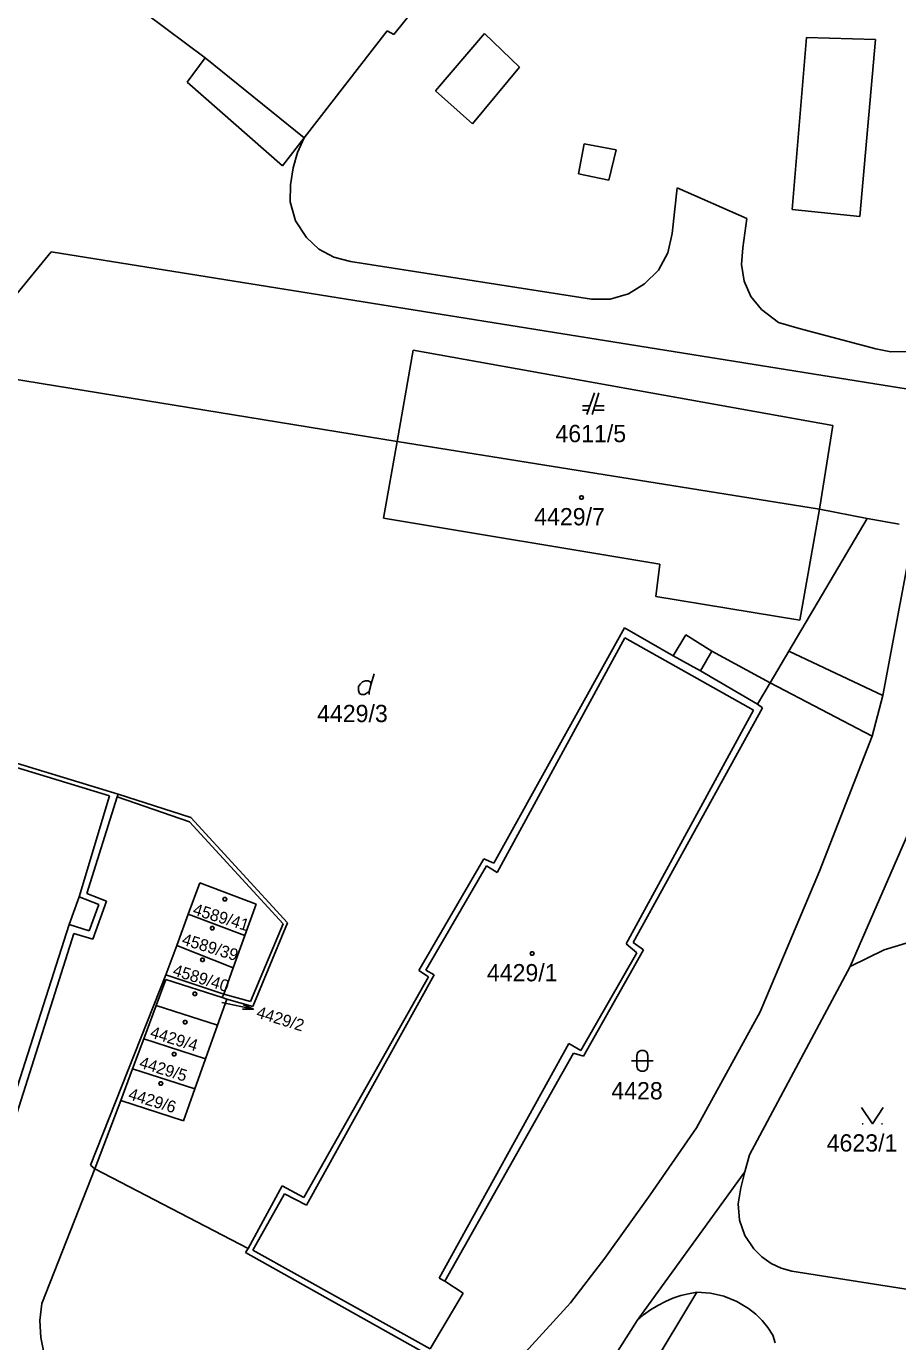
# Model space of a CAD drawing. Extents: x -263587 to -261993, y -1238795 to -1236748.
# Drawn here: x -262885.3 to -262804.6, y -1237619.9 to -1237498.1 of the extents above; entities that cross this region are included whole.
import ezdxf

# ---------------------------------------------------------------- set-up
doc = ezdxf.new("R2010")
doc.units = 0
doc.layers.add('Vrstva 1', color=7, linetype='Continuous')

msp = doc.modelspace()

# ---------------------------------------------------------------- linework, layer by layer
at = {"layer": 'Vrstva 1'}
for p, q in [((-262790, -1237422.39), (-262851.26, -1237498.84)), ((-262874.2, -1237496.95), (-262868.74, -1237501.02)), ((-262851.89, -1237498.5), (-262859.57, -1237508.41)), ((-262851.26, -1237498.84), (-262851.89, -1237498.5)), ((-262847.41, -1237504.06), (-262842.88, -1237498.77)), ((-262842.88, -1237498.77), (-262839.63, -1237501.88)), ((-262813.08, -1237499.13), (-262814.4, -1237515.06)), ((-262806.68, -1237499.32), (-262813.08, -1237499.13)), ((-262808.13, -1237515.71), (-262806.68, -1237499.32)), ((-262870.41, -1237503.28), (-262868.74, -1237501.02)), ((-262868.74, -1237501.02), (-262859.57, -1237508.41)), ((-262839.63, -1237501.88), (-262843.98, -1237507.11)), ((-262861.57, -1237511), (-262870.41, -1237503.28)), ((-262843.98, -1237507.11), (-262847.41, -1237504.06)), ((-262859.57, -1237508.41), (-262861.57, -1237511)), ((-262860.18, -1237509.77), (-262859.57, -1237508.41)), ((-262834.18, -1237511.74), (-262833.66, -1237508.97)), ((-262833.66, -1237508.97), (-262830.7, -1237509.52)), ((-262860.59, -1237511.19), (-262860.18, -1237509.77)), ((-262830.7, -1237509.52), (-262831.36, -1237512.33)), ((-262860.85, -1237512.77), (-262860.59, -1237511.19)), ((-262831.36, -1237512.33), (-262834.18, -1237511.74)), ((-262860.88, -1237514.36), (-262860.85, -1237512.77)), ((-262825.04, -1237513.05), (-262825.51, -1237517.27)), ((-262818.58, -1237515.88), (-262825.04, -1237513.05)), ((-262860.38, -1237516.12), (-262860.88, -1237514.36)), ((-262814.4, -1237515.06), (-262808.13, -1237515.71)), ((-262859.37, -1237517.64), (-262860.38, -1237516.12)), ((-262818.95, -1237518.61), (-262818.58, -1237515.88)), ((-262858.22, -1237518.73), (-262859.37, -1237517.64)), ((-262825.51, -1237517.27), (-262825.9, -1237519.06)), ((-262883.01, -1237518.97), (-262887.88, -1237524.9)), ((-262803.65, -1237531.7), (-262883.01, -1237518.97)), ((-262856.82, -1237519.48), (-262858.22, -1237518.73)), ((-262825.9, -1237519.06), (-262826.78, -1237520.66)), ((-262819.09, -1237520.15), (-262818.95, -1237518.61)), ((-262855.28, -1237519.86), (-262856.82, -1237519.48)), ((-262832.97, -1237523.36), (-262855.28, -1237519.86)), ((-262818.83, -1237521.68), (-262819.09, -1237520.15)), ((-262826.78, -1237520.66), (-262828.08, -1237521.95)), ((-262828.08, -1237521.95), (-262829.56, -1237522.86)), ((-262818.21, -1237523.1), (-262818.83, -1237521.68)), ((-262831.23, -1237523.35), (-262832.97, -1237523.36)), ((-262829.56, -1237522.86), (-262831.23, -1237523.35)), ((-262817.24, -1237524.31), (-262818.21, -1237523.1)), ((-262815.65, -1237525.51), (-262817.24, -1237524.31)), ((-262813.74, -1237526.08), (-262815.65, -1237525.51)), ((-262806.65, -1237527.95), (-262813.74, -1237526.08)), ((-262850.98, -1237536.53), (-262849.49, -1237528.08)), ((-262849.49, -1237528.08), (-262850.98, -1237536.53)), ((-262849.49, -1237528.08), (-262810.63, -1237535.05)), ((-262810.63, -1237535.05), (-262849.49, -1237528.08)), ((-262805.25, -1237528.24), (-262806.65, -1237527.95)), ((-262803.83, -1237528.2), (-262805.25, -1237528.24)), ((-262886.77, -1237530.71), (-262850.98, -1237536.53)), ((-262850.98, -1237536.53), (-262886.77, -1237530.71)), ((-262832.7, -1237532.03), (-262833.4, -1237534.03)), ((-262832.9, -1237534.03), (-262832.3, -1237532.03)), ((-262833.12, -1237533.23), (-262833.8, -1237533.23)), ((-262833.8, -1237533.63), (-262833.26, -1237533.63)), ((-262832.78, -1237533.63), (-262831.8, -1237533.63)), ((-262831.8, -1237533.23), (-262832.66, -1237533.23)), ((-262810.63, -1237535.05), (-262811.86, -1237542.81)), ((-262811.86, -1237542.81), (-262810.63, -1237535.05)), ((-262852.24, -1237543.63), (-262850.98, -1237536.53)), ((-262850.98, -1237536.53), (-262852.24, -1237543.63)), ((-262811.86, -1237542.81), (-262850.98, -1237536.53)), ((-262850.98, -1237536.53), (-262811.86, -1237542.81)), ((-262811.86, -1237542.81), (-262813.67, -1237553.09)), ((-262813.67, -1237553.09), (-262811.86, -1237542.81)), ((-262811.86, -1237542.81), (-262807.44, -1237543.66)), ((-262807.44, -1237543.66), (-262811.86, -1237542.81)), ((-262802.78, -1237542.95), (-262806, -1237560.05)), ((-262806, -1237560.05), (-262802.78, -1237542.95)), ((-262826.66, -1237547.91), (-262852.24, -1237543.63)), ((-262852.24, -1237543.63), (-262826.66, -1237547.91)), ((-262814.69, -1237555.96), (-262807.44, -1237543.66)), ((-262807.44, -1237543.66), (-262814.69, -1237555.96)), ((-262807.44, -1237543.66), (-262804.49, -1237544.2)), ((-262804.49, -1237544.2), (-262807.44, -1237543.66)), ((-262827.03, -1237550.9), (-262826.66, -1237547.91)), ((-262826.66, -1237547.91), (-262827.03, -1237550.9)), ((-262813.67, -1237553.09), (-262827.03, -1237550.9)), ((-262827.03, -1237550.9), (-262813.67, -1237553.09)), ((-262842.03, -1237575.57), (-262829.93, -1237553.79)), ((-262829.93, -1237553.79), (-262842.03, -1237575.57)), ((-262829.93, -1237553.79), (-262825.4, -1237556.38)), ((-262825.4, -1237556.38), (-262829.93, -1237553.79)), ((-262825.4, -1237556.38), (-262824.25, -1237554.43)), ((-262824.25, -1237554.43), (-262825.4, -1237556.38)), ((-262824.25, -1237554.43), (-262821.83, -1237555.94)), ((-262821.83, -1237555.94), (-262824.25, -1237554.43)), ((-262841.71, -1237576.43), (-262829.89, -1237554.71)), ((-262829.89, -1237554.71), (-262817.96, -1237561.41)), ((-262825.4, -1237556.38), (-262822.87, -1237557.78)), ((-262821.83, -1237555.94), (-262822.87, -1237557.78)), ((-262822.87, -1237557.78), (-262821.83, -1237555.94)), ((-262821.83, -1237555.94), (-262816.43, -1237558.88)), ((-262816.43, -1237558.88), (-262814.69, -1237555.96)), ((-262814.69, -1237555.96), (-262816.43, -1237558.88)), ((-262814.69, -1237555.96), (-262806, -1237560.05)), ((-262853.37, -1237558.96), (-262853.1, -1237558.06)), ((-262822.87, -1237557.78), (-262817.6, -1237560.85)), ((-262817.6, -1237560.85), (-262822.87, -1237557.78)), ((-262817.6, -1237560.85), (-262816.43, -1237558.88)), ((-262816.43, -1237558.88), (-262817.6, -1237560.85)), ((-262816.43, -1237558.88), (-262806.98, -1237563.81)), ((-262806, -1237560.05), (-262806.98, -1237563.81)), ((-262806.98, -1237563.81), (-262806, -1237560.05)), ((-262817.96, -1237561.41), (-262829.76, -1237583.05)), ((-262817.14, -1237561.19), (-262829.13, -1237582.92)), ((-262829.13, -1237582.92), (-262817.14, -1237561.19)), ((-262817.6, -1237560.85), (-262817.14, -1237561.19)), ((-262817.14, -1237561.19), (-262817.6, -1237560.85)), ((-262895.36, -1237563.95), (-262877.6, -1237569.35)), ((-262806.98, -1237563.81), (-262811.85, -1237576.32)), ((-262811.85, -1237576.32), (-262806.98, -1237563.81)), ((-262889.61, -1237565.28), (-262876.8, -1237569.2)), ((-262876.8, -1237569.2), (-262889.61, -1237565.28)), ((-262877.6, -1237569.35), (-262880.4, -1237578.71)), ((-262876.88, -1237569.43), (-262879.7, -1237578.39)), ((-262879.7, -1237578.39), (-262876.88, -1237569.43)), ((-262876.8, -1237569.2), (-262876.88, -1237569.43)), ((-262876.88, -1237569.43), (-262876.8, -1237569.2)), ((-262876.88, -1237569.43), (-262870.18, -1237571.76)), ((-262870.07, -1237571.36), (-262876.8, -1237569.2)), ((-262876.8, -1237569.2), (-262870.07, -1237571.36)), ((-262861.13, -1237581.11), (-262870.07, -1237571.36)), ((-262870.07, -1237571.36), (-262861.13, -1237581.11)), ((-262809.01, -1237585.16), (-262803.07, -1237571.46)), ((-262803.07, -1237571.46), (-262809.01, -1237585.16)), ((-262870.18, -1237571.76), (-262861.53, -1237581.21)), ((-262848.97, -1237585.53), (-262842.93, -1237575.18)), ((-262842.93, -1237575.18), (-262848.97, -1237585.53)), ((-262848.32, -1237585.49), (-262842.69, -1237575.82)), ((-262842.93, -1237575.18), (-262842.03, -1237575.57)), ((-262842.03, -1237575.57), (-262842.93, -1237575.18)), ((-262842.69, -1237575.82), (-262841.71, -1237576.43)), ((-262811.85, -1237576.32), (-262817.35, -1237589.33)), ((-262817.35, -1237589.33), (-262811.85, -1237576.32)), ((-262870.3, -1237580.3), (-262869.23, -1237577.41)), ((-262869.23, -1237577.41), (-262870.3, -1237580.3)), ((-262869.23, -1237577.41), (-262864.03, -1237579.39)), ((-262864.03, -1237579.39), (-262869.23, -1237577.41)), ((-262880.4, -1237578.71), (-262881.34, -1237581.26)), ((-262880.4, -1237578.71), (-262878.58, -1237579.41)), ((-262879.7, -1237578.39), (-262877.88, -1237579.1)), ((-262877.88, -1237579.1), (-262879.7, -1237578.39)), ((-262878.58, -1237579.41), (-262879.49, -1237581.84)), ((-262877.88, -1237579.1), (-262879.13, -1237582.63)), ((-262879.13, -1237582.63), (-262877.88, -1237579.1)), ((-262864.03, -1237579.39), (-262865.07, -1237582.28)), ((-262865.07, -1237582.28), (-262864.03, -1237579.39)), ((-262881.34, -1237581.26), (-262887.08, -1237599.22)), ((-262879.49, -1237581.84), (-262881.34, -1237581.26)), ((-262871.37, -1237583.19), (-262870.3, -1237580.3)), ((-262870.3, -1237580.3), (-262871.37, -1237583.19)), ((-262870.3, -1237580.3), (-262865.07, -1237582.28)), ((-262865.07, -1237582.28), (-262870.3, -1237580.3)), ((-262861.53, -1237581.21), (-262864.53, -1237588.39)), ((-262864.34, -1237588.84), (-262861.13, -1237581.11)), ((-262861.13, -1237581.11), (-262864.34, -1237588.84)), ((-262880.91, -1237582.08), (-262886.55, -1237599.94)), ((-262886.55, -1237599.94), (-262880.91, -1237582.08)), ((-262879.13, -1237582.63), (-262880.91, -1237582.08)), ((-262880.91, -1237582.08), (-262879.13, -1237582.63)), ((-262865.07, -1237582.28), (-262866.14, -1237585.28)), ((-262866.14, -1237585.28), (-262865.07, -1237582.28)), ((-262872.39, -1237585.93), (-262871.37, -1237583.19)), ((-262871.37, -1237583.19), (-262872.39, -1237585.93)), ((-262871.37, -1237583.19), (-262866.14, -1237585.28)), ((-262866.14, -1237585.28), (-262871.37, -1237583.19)), ((-262828.17, -1237583.6), (-262833.72, -1237593.46)), ((-262833.72, -1237593.46), (-262828.17, -1237583.6)), ((-262829.76, -1237583.05), (-262828.79, -1237583.87)), ((-262829.13, -1237582.92), (-262828.17, -1237583.6)), ((-262828.17, -1237583.6), (-262829.13, -1237582.92)), ((-262809.01, -1237585.16), (-262805.87, -1237583.59)), ((-262805.87, -1237583.59), (-262809.01, -1237585.16)), ((-262805.87, -1237583.59), (-262802.5, -1237582.59)), ((-262802.5, -1237582.59), (-262805.87, -1237583.59)), ((-262828.79, -1237583.87), (-262833.95, -1237592.91)), ((-262879.35, -1237603.54), (-262872.39, -1237585.93)), ((-262872.39, -1237585.93), (-262879.35, -1237603.54)), ((-262867.01, -1237587.7), (-262872.39, -1237585.93)), ((-262872.39, -1237585.93), (-262867.01, -1237587.7)), ((-262866.14, -1237585.28), (-262867.01, -1237587.7)), ((-262867.01, -1237587.7), (-262866.14, -1237585.28)), ((-262859.62, -1237606.54), (-262848.06, -1237586.1)), ((-262848.06, -1237586.1), (-262859.62, -1237606.54)), ((-262859.35, -1237607.24), (-262847.55, -1237585.93)), ((-262848.06, -1237586.1), (-262848.97, -1237585.53)), ((-262848.97, -1237585.53), (-262848.06, -1237586.1)), ((-262847.55, -1237585.93), (-262848.32, -1237585.49)), ((-262818.33, -1237602.57), (-262809.01, -1237585.16)), ((-262809.01, -1237585.16), (-262818.33, -1237602.57)), ((-262872.39, -1237586.36), (-262873.28, -1237588.76)), ((-262873.28, -1237588.76), (-262872.39, -1237586.36)), ((-262867.17, -1237588.02), (-262872.39, -1237586.36)), ((-262872.39, -1237586.36), (-262867.17, -1237588.02)), ((-262867.59, -1237590.59), (-262866.72, -1237588.17)), ((-262866.72, -1237588.17), (-262867.59, -1237590.59)), ((-262867.01, -1237587.7), (-262867.17, -1237588.02)), ((-262867.17, -1237588.02), (-262867.01, -1237587.7)), ((-262867.17, -1237588.02), (-262866.72, -1237588.17)), ((-262866.72, -1237588.17), (-262867.17, -1237588.02)), ((-262864.53, -1237588.39), (-262867.01, -1237587.7)), ((-262866.72, -1237588.17), (-262864.34, -1237588.84)), ((-262864.34, -1237588.84), (-262866.72, -1237588.17)), ((-262873.28, -1237588.76), (-262874.43, -1237591.85)), ((-262874.43, -1237591.85), (-262873.28, -1237588.76)), ((-262873.28, -1237588.76), (-262867.59, -1237590.59)), ((-262867.59, -1237590.59), (-262873.28, -1237588.76)), ((-262865.202, -1237588.702), (-262864.266, -1237589.107)), ((-262817.35, -1237589.33), (-262823.26, -1237600.09)), ((-262823.26, -1237600.09), (-262817.35, -1237589.33)), ((-262868.7, -1237593.69), (-262867.59, -1237590.59)), ((-262867.59, -1237590.59), (-262868.7, -1237593.69)), ((-262874.43, -1237591.85), (-262875.46, -1237594.62)), ((-262875.46, -1237594.62), (-262874.43, -1237591.85)), ((-262874.43, -1237591.85), (-262868.7, -1237593.69)), ((-262868.7, -1237593.69), (-262874.43, -1237591.85)), ((-262835.06, -1237592.29), (-262847.09, -1237613.99)), ((-262834.64, -1237593.16), (-262846.54, -1237614.29)), ((-262846.54, -1237614.29), (-262834.64, -1237593.16)), ((-262833.95, -1237592.91), (-262835.06, -1237592.29)), ((-262833.72, -1237593.46), (-262834.64, -1237593.16)), ((-262834.64, -1237593.16), (-262833.72, -1237593.46)), ((-262875.46, -1237594.62), (-262876.55, -1237597.54)), ((-262876.55, -1237597.54), (-262875.46, -1237594.62)), ((-262875.46, -1237594.62), (-262869.7, -1237596.48)), ((-262869.7, -1237596.48), (-262875.46, -1237594.62)), ((-262869.7, -1237596.48), (-262868.7, -1237593.69)), ((-262868.7, -1237593.69), (-262869.7, -1237596.48)), ((-262870.76, -1237599.43), (-262869.7, -1237596.48)), ((-262869.7, -1237596.48), (-262870.76, -1237599.43)), ((-262876.55, -1237597.54), (-262878.95, -1237603.87)), ((-262876.55, -1237597.54), (-262870.76, -1237599.43)), ((-262870.76, -1237599.43), (-262876.55, -1237597.54)), ((-262823.26, -1237600.09), (-262827.53, -1237606.29)), ((-262827.53, -1237606.29), (-262823.26, -1237600.09)), ((-262807.92, -1237599.71), (-262807.82, -1237599.71)), ((-262806.12, -1237599.71), (-262806.02, -1237599.71)), ((-262818.78, -1237604.15), (-262818.33, -1237602.57)), ((-262818.33, -1237602.57), (-262818.78, -1237604.15)), ((-262883.85, -1237616.35), (-262878.95, -1237603.87)), ((-262878.95, -1237603.87), (-262883.85, -1237616.35)), ((-262878.95, -1237603.87), (-262879.35, -1237603.54)), ((-262879.35, -1237603.54), (-262878.95, -1237603.87)), ((-262878.95, -1237603.87), (-262864.76, -1237611.26)), ((-262864.76, -1237611.26), (-262878.95, -1237603.87)), ((-262828.75, -1237617.93), (-262818.78, -1237604.15)), ((-262818.78, -1237604.15), (-262828.75, -1237617.93)), ((-262819.16, -1237605.63), (-262818.78, -1237604.15)), ((-262818.78, -1237604.15), (-262819.16, -1237605.63)), ((-262864.76, -1237611.26), (-262861.6, -1237605.45)), ((-262861.6, -1237605.45), (-262864.76, -1237611.26)), ((-262861.6, -1237605.45), (-262859.62, -1237606.54)), ((-262859.62, -1237606.54), (-262861.6, -1237605.45)), ((-262864.32, -1237611.42), (-262861.4, -1237606.19)), ((-262861.4, -1237606.19), (-262859.35, -1237607.24)), ((-262827.53, -1237606.29), (-262831.73, -1237612.16)), ((-262831.73, -1237612.16), (-262827.53, -1237606.29)), ((-262819.4, -1237607.12), (-262819.16, -1237605.63)), ((-262819.16, -1237605.63), (-262819.4, -1237607.12)), ((-262819.27, -1237608.62), (-262819.4, -1237607.12)), ((-262819.4, -1237607.12), (-262819.27, -1237608.62)), ((-262818.77, -1237610.05), (-262819.27, -1237608.62)), ((-262819.27, -1237608.62), (-262818.77, -1237610.05)), ((-262817.94, -1237611.3), (-262818.77, -1237610.05)), ((-262818.77, -1237610.05), (-262817.94, -1237611.3)), ((-262865.02, -1237611.63), (-262864.76, -1237611.26)), ((-262864.76, -1237611.26), (-262865.02, -1237611.63)), ((-262848.21, -1237621.03), (-262865.02, -1237611.63)), ((-262865.02, -1237611.63), (-262848.21, -1237621.03)), ((-262847.92, -1237620.54), (-262864.32, -1237611.42)), ((-262817.2, -1237612.03), (-262817.94, -1237611.3)), ((-262817.94, -1237611.3), (-262817.2, -1237612.03)), ((-262831.73, -1237612.16), (-262834.92, -1237616.29)), ((-262834.92, -1237616.29), (-262831.73, -1237612.16)), ((-262816.35, -1237612.63), (-262817.2, -1237612.03)), ((-262817.2, -1237612.03), (-262816.35, -1237612.63)), ((-262815.41, -1237613.07), (-262816.35, -1237612.63)), ((-262816.35, -1237612.63), (-262815.41, -1237613.07)), ((-262847.09, -1237613.99), (-262846.54, -1237614.29)), ((-262814.41, -1237613.34), (-262815.41, -1237613.07)), ((-262815.41, -1237613.07), (-262814.41, -1237613.34)), ((-262797.22, -1237616.05), (-262814.41, -1237613.34)), ((-262814.41, -1237613.34), (-262797.22, -1237616.05)), ((-262846.54, -1237614.29), (-262844.85, -1237615.38)), ((-262844.85, -1237615.38), (-262846.54, -1237614.29)), ((-262834.65, -1237634.33), (-262823.23, -1237615.31)), ((-262823.23, -1237615.31), (-262834.65, -1237634.33)), ((-262823.23, -1237615.31), (-262823.98, -1237615.44)), ((-262823.98, -1237615.44), (-262823.23, -1237615.31)), ((-262823.23, -1237615.31), (-262821.95, -1237615.39)), ((-262821.95, -1237615.39), (-262823.23, -1237615.31)), ((-262884.05, -1237617.92), (-262883.85, -1237616.35)), ((-262883.85, -1237616.35), (-262884.05, -1237617.92)), ((-262844.85, -1237615.38), (-262847.92, -1237620.54)), ((-262847.92, -1237620.54), (-262844.85, -1237615.38)), ((-262834.92, -1237616.29), (-262844.75, -1237627.04)), ((-262844.75, -1237627.04), (-262834.92, -1237616.29)), ((-262826.83, -1237616.52), (-262827.51, -1237616.94)), ((-262827.51, -1237616.94), (-262826.83, -1237616.52)), ((-262826.12, -1237616.15), (-262826.83, -1237616.52)), ((-262826.83, -1237616.52), (-262826.12, -1237616.15)), ((-262825.43, -1237615.86), (-262826.12, -1237616.15)), ((-262826.12, -1237616.15), (-262825.43, -1237615.86)), ((-262824.71, -1237615.62), (-262825.43, -1237615.86)), ((-262825.43, -1237615.86), (-262824.71, -1237615.62)), ((-262823.98, -1237615.44), (-262824.71, -1237615.62)), ((-262824.71, -1237615.62), (-262823.98, -1237615.44)), ((-262821.95, -1237615.39), (-262820.71, -1237615.67)), ((-262820.71, -1237615.67), (-262821.95, -1237615.39)), ((-262820.71, -1237615.67), (-262819.52, -1237616.15)), ((-262819.52, -1237616.15), (-262820.71, -1237615.67)), ((-262819.52, -1237616.15), (-262818.43, -1237616.8)), ((-262818.43, -1237616.8), (-262819.52, -1237616.15)), ((-262828.15, -1237617.41), (-262828.75, -1237617.93)), ((-262828.75, -1237617.93), (-262828.15, -1237617.41)), ((-262827.51, -1237616.94), (-262828.15, -1237617.41)), ((-262828.15, -1237617.41), (-262827.51, -1237616.94)), ((-262818.43, -1237616.8), (-262817.77, -1237617.33)), ((-262817.77, -1237617.33), (-262818.43, -1237616.8)), ((-262817.77, -1237617.33), (-262817.17, -1237617.92)), ((-262817.17, -1237617.92), (-262817.77, -1237617.33)), ((-262883.97, -1237619.5), (-262884.05, -1237617.92)), ((-262884.05, -1237617.92), (-262883.97, -1237619.5)), ((-262828.75, -1237617.93), (-262842.72, -1237639.81)), ((-262817.17, -1237617.92), (-262816.64, -1237618.57)), ((-262816.64, -1237618.57), (-262817.17, -1237617.92)), ((-262816.64, -1237618.57), (-262816.18, -1237619.27)), ((-262816.18, -1237619.27), (-262816.64, -1237618.57)), ((-262883.64, -1237621.04), (-262883.97, -1237619.5)), ((-262883.97, -1237619.5), (-262883.64, -1237621.04)), ((-262816.18, -1237619.27), (-262815.97, -1237619.98)), ((-262815.97, -1237619.98), (-262816.18, -1237619.27))]:
    msp.add_line(p, q, dxfattribs=at)
for points in [[(-262833.81, -1237541.58), (-262833.72, -1237541.73), (-262833.81, -1237541.88), (-262833.99, -1237541.88), (-262834.08, -1237541.73), (-262833.99, -1237541.58)], [(-262866.82, -1237578.77), (-262866.73, -1237578.92), (-262866.82, -1237579.07), (-262867, -1237579.07), (-262867.09, -1237578.92), (-262867, -1237578.77)], [(-262867.99, -1237581.44), (-262867.9, -1237581.59), (-262867.99, -1237581.74), (-262868.17, -1237581.74), (-262868.26, -1237581.59), (-262868.17, -1237581.44)], [(-262868.9, -1237584.37), (-262868.81, -1237584.52), (-262868.9, -1237584.67), (-262869.08, -1237584.67), (-262869.17, -1237584.52), (-262869.08, -1237584.37)], [(-262838.38, -1237583.8), (-262838.29, -1237583.95), (-262838.38, -1237584.1), (-262838.56, -1237584.1), (-262838.65, -1237583.95), (-262838.56, -1237583.8)], [(-262869.6, -1237587.52), (-262869.51, -1237587.67), (-262869.6, -1237587.82), (-262869.78, -1237587.82), (-262869.87, -1237587.67), (-262869.78, -1237587.52)], [(-262870.51, -1237590.15), (-262870.42, -1237590.3), (-262870.51, -1237590.45), (-262870.69, -1237590.45), (-262870.78, -1237590.3), (-262870.69, -1237590.15)], [(-262871.53, -1237593.11), (-262871.44, -1237593.26), (-262871.53, -1237593.41), (-262871.71, -1237593.41), (-262871.8, -1237593.26), (-262871.71, -1237593.11)], [(-262828.77, -1237593.38), (-262828.67, -1237593.09), (-262828.42, -1237592.91), (-262828.11, -1237592.91), (-262827.86, -1237593.09), (-262827.76, -1237593.38), (-262827.76, -1237594.38), (-262827.86, -1237594.67), (-262828.11, -1237594.85), (-262828.42, -1237594.85), (-262828.67, -1237594.67), (-262828.77, -1237594.38)], [(-262872.76, -1237595.84), (-262872.67, -1237595.99), (-262872.76, -1237596.14), (-262872.94, -1237596.14), (-262873.03, -1237595.99), (-262872.94, -1237595.84)]]:
    msp.add_lwpolyline(points, close=True, dxfattribs=at)
for points in [[(-262853.55, -1237559.95), (-262853.55, -1237559.68), (-262853.37, -1237558.96), (-262853.46, -1237558.78), (-262853.64, -1237558.69), (-262853.91, -1237558.69), (-262854.18, -1237558.78), (-262854.36, -1237558.96), (-262854.54, -1237559.23), (-262854.54, -1237559.59), (-262854.45, -1237559.86), (-262854.27, -1237559.95), (-262854, -1237559.95), (-262853.82, -1237559.86), (-262853.55, -1237559.68)], [(-262867.2, -1237588.48), (-262864.266, -1237589.107), (-262865.286, -1237589.093)], [(-262829.27, -1237593.88), (-262828, -1237593.88), (-262827.27, -1237593.88)], [(-262807.97, -1237598.21), (-262806.97, -1237599.71), (-262805.97, -1237598.21)]]:
    msp.add_lwpolyline(points, dxfattribs=at)

# ---------------------------------------------------------------- texts
for s, p in [('4611/5', (-262836.31, -1237536.6)), ('4429/7', (-262838.279, -1237544.3)), ('4429/3', (-262858.379, -1237562.52)), ('4429/1', (-262842.66, -1237586.52)), ('4428', (-262831.138, -1237597.45)), ('4623/1', (-262811.198, -1237602.28))]:
    msp.add_text(s, height=1.6, dxfattribs=at).set_placement(p)
for s, p in [('4589/41', (-262869.958, -1237580.319)), ('4589/39', (-262870.976, -1237583.09)), ('4589/40', (-262871.818, -1237585.957)), ('4429/2', (-262864.08, -1237589.846)), ('4429/4', (-262873.92, -1237591.696)), ('4429/5', (-262874.92, -1237594.496)), ('4429/6', (-262875.939, -1237597.417))]:
    msp.add_text(s, height=1.1, rotation=342.85794, dxfattribs=at).set_placement(p)

doc.saveas('drawing.dxf')
